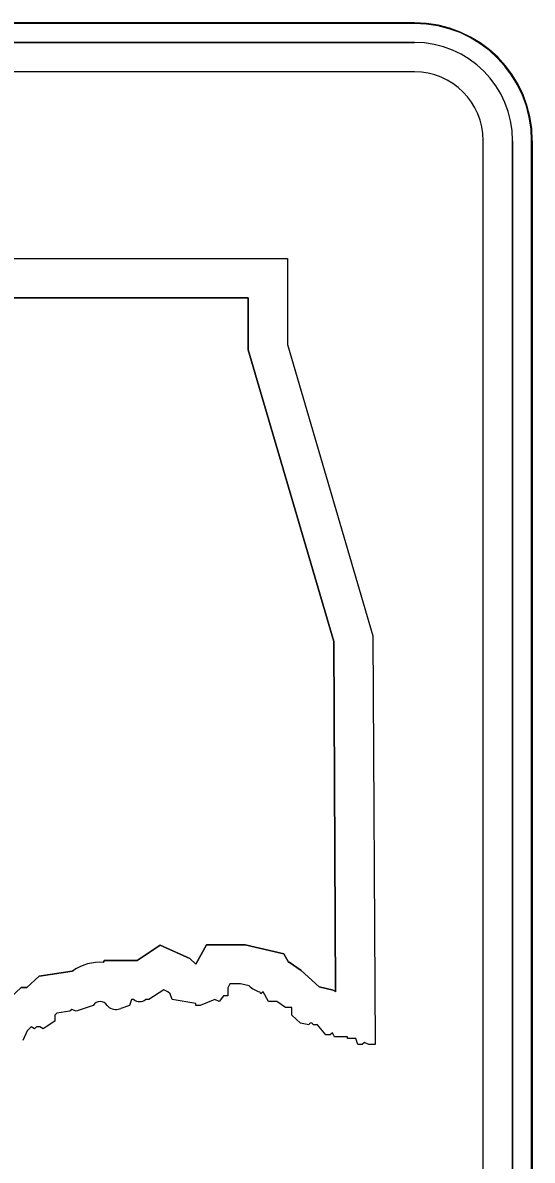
# Model space of a CAD drawing. Extents: x 2149961 to 2150220, y 145114 to 145240.
# Drawn here: x 2149996.577 to 2149997.388, y 145228.461 to 145230.27 of the extents above; entities that cross this region are included whole.
import ezdxf

# ---------------------------------------------------------------- set-up
doc = ezdxf.new("R2010")
doc.units = 0
for name, color, linetype in [('GSBWFILL', 7, 'Continuous'), ('GSCOLORFILL', 7, 'Continuous'), ('GSOUTLINE', 7, 'Continuous')]:
    doc.layers.add(name, color=color, linetype=linetype)

msp = doc.modelspace()

# ---------------------------------------------------------------- linework, layer by layer
at = {"layer": 'GSBWFILL'}
for p, q in [((2149997.2005, 145230.2701), (2149994.5755, 145230.2701)), ((2149994.5755, 145230.2389), (2149997.2005, 145230.2389)), ((2149997.2005, 145230.192), (2149994.5755, 145230.192)), ((2149997.3098, 145227.4577), (2149997.3098, 145230.0826)), ((2149997.3567, 145230.0826), (2149997.3567, 145227.4577)), ((2149997.3879, 145227.4577), (2149997.3879, 145230.0826)), ((2149996.715, 145228.7041), (2149996.7115, 145228.7072))]:
    msp.add_line(p, q, dxfattribs=at)
for points in [[(2149995.463, 145228.9491), (2149995.463, 145229.6253), (2149994.638, 145229.6253), (2149994.6448, 145229.8951), (2149996.9986, 145229.8951), (2149996.9986, 145229.7586), (2149997.1344, 145229.2951), (2149997.138, 145228.6452), (2149997.1278, 145228.6452), (2149997.1209, 145228.6483), (2149997.1176, 145228.6452), (2149997.1107, 145228.6452), (2149997.1073, 145228.6545), (2149997.0938, 145228.6545), (2149997.0938, 145228.6576), (2149997.0734, 145228.6576), (2149997.0701, 145228.6638), (2149997.0666, 145228.6607), (2149997.0598, 145228.6607), (2149997.0462, 145228.6762), (2149997.0394, 145228.6762)], [(2149997.075, 145228.729), (2149997.072, 145229.286), (2149996.9361, 145229.7497), (2149996.9361, 145229.8326), (2149994.7057, 145229.8326), (2149994.7021, 145229.6878), (2149995.5255, 145229.6878), (2149995.5255, 145229.0049)], [(2149996.2315, 145228.7783), (2149996.2457, 145228.7621), (2149996.2599, 145228.7751), (2149996.2907, 145228.7889), (2149996.3237, 145228.7527), (2149996.3468, 145228.7946), (2149996.4074, 145228.7946), (2149996.4207, 145228.7885), (2149996.4263, 145228.7821), (2149996.4947, 145228.7821), (2149996.5583, 145228.7475), (2149996.5583, 145228.7203), (2149996.5749, 145228.7356), (2149996.5838, 145228.7356), (2149996.6035, 145228.7537), (2149996.6557, 145228.7618), (2149996.6573, 145228.7623)], [(2149996.7059, 145228.7757), (2149996.7071, 145228.779), (2149996.7592, 145228.779), (2149996.7962, 145228.8033), (2149996.8433, 145228.7817), (2149996.8529, 145228.7729), (2149996.8699, 145228.8039), (2149996.9311, 145228.8039), (2149996.9925, 145228.7896), (2149997, 145228.7759), (2149997.001, 145228.7759), (2149997.0202, 145228.7627), (2149997.0489, 145228.7367), (2149997.071, 145228.7317)], [(2149996.9374, 145228.7382), (2149996.924, 145228.7414), (2149996.9069, 145228.7414), (2149996.9035, 145228.7351), (2149996.9035, 145228.7227), (2149996.8968, 145228.7227), (2149996.8899, 145228.7134), (2149996.8831, 145228.7165), (2149996.8594, 145228.7072), (2149996.8525, 145228.7072), (2149996.8525, 145228.7104), (2149996.8152, 145228.7165), (2149996.8118, 145228.7258), (2149996.8084, 145228.7289), (2149996.8016, 145228.7321), (2149996.7778, 145228.7165), (2149996.7727, 145228.7165)], [(2149997.0327, 145228.6762), (2149997.0191, 145228.6793), (2149997.0054, 145228.6917), (2149997.0054, 145228.7041), (2149996.9953, 145228.7041), (2149996.9817, 145228.7134), (2149996.9681, 145228.7134), (2149996.9596, 145228.7289), (2149996.9562, 145228.7258), (2149996.9545, 145228.7289)], [(2149996.6895, 145228.7072), (2149996.6623, 145228.698), (2149996.6555, 145228.701), (2149996.6521, 145228.698), (2149996.6317, 145228.6948), (2149996.6283, 145228.6917), (2149996.6283, 145228.6824), (2149996.6147, 145228.6731), (2149996.6096, 145228.67), (2149996.6045, 145228.6731), (2149996.5994, 145228.6731), (2149996.596, 145228.67), (2149996.5909, 145228.6731), (2149996.5842, 145228.6668), (2149996.5773, 145228.6514)], [(2149996.754, 145228.7165), (2149996.7506, 145228.7165), (2149996.7472, 145228.7072), (2149996.7336, 145228.7025)]]:
    msp.add_lwpolyline(points, dxfattribs=at)
for centre, radius, start, end in [((2149997.2005, 145230.0826), 0.1875, 0, 90), ((2149997.2005, 145230.0826), 0.1562, 0, 90), ((2149997.2005, 145230.0826), 0.1094, 0, 90), ((2149996.7005, 145228.7005), 0.0754, 85.9278, 124.981), ((2149996.9625, 145228.764), 0.0359, 225.7663, 257.1071), ((2149997.036, 145228.6759), 0.0659, 53.7633, 57.9872), ((2149996.7005, 145228.7005), 0.0129, 31.5228, 148.4772), ((2149996.7258, 145228.7212), 0.0202, 237.6608, 292.7507), ((2149996.7634, 145228.7288), 0.0154, 232.7463, 307.2537), ((2149997.036, 145228.6759), 0.0034, 6.4209, 173.5791)]:
    msp.add_arc(centre, radius, start, end, dxfattribs=at)
at = {"layer": 'GSCOLORFILL'}
for p, q in [((2149997.2005, 145230.2701), (2149994.5755, 145230.2701)), ((2149994.5755, 145230.2701), (2149997.2005, 145230.2701)), ((2149997.2005, 145230.2692), (2149994.5755, 145230.2692)), ((2149994.5755, 145230.2389), (2149997.2005, 145230.2389)), ((2149997.2005, 145230.192), (2149994.5755, 145230.192)), ((2149997.3098, 145227.4577), (2149997.3098, 145230.0826)), ((2149997.3567, 145230.0826), (2149997.3567, 145227.4577)), ((2149997.387, 145227.4577), (2149997.387, 145230.0826)), ((2149997.3879, 145227.4577), (2149997.3879, 145230.0826)), ((2149997.3879, 145230.0826), (2149997.3879, 145227.4577)), ((2149996.715, 145228.7041), (2149996.7115, 145228.7072))]:
    msp.add_line(p, q, dxfattribs=at)
for points in [[(2149995.463, 145228.9491), (2149995.463, 145229.6253), (2149994.638, 145229.6253), (2149994.6448, 145229.8951), (2149996.9986, 145229.8951), (2149996.9986, 145229.7586), (2149997.1344, 145229.2951), (2149997.138, 145228.6452), (2149997.1278, 145228.6452), (2149997.1209, 145228.6483), (2149997.1176, 145228.6452), (2149997.1107, 145228.6452), (2149997.1073, 145228.6545), (2149997.0938, 145228.6545), (2149997.0938, 145228.6576), (2149997.0734, 145228.6576), (2149997.0701, 145228.6638), (2149997.0666, 145228.6607), (2149997.0598, 145228.6607), (2149997.0462, 145228.6762), (2149997.0394, 145228.6762)], [(2149997.075, 145228.729), (2149997.072, 145229.286), (2149996.9361, 145229.7497), (2149996.9361, 145229.8326), (2149994.7057, 145229.8326), (2149994.7021, 145229.6878), (2149995.5255, 145229.6878), (2149995.5255, 145229.0049)], [(2149996.2315, 145228.7783), (2149996.2457, 145228.7621), (2149996.2599, 145228.7751), (2149996.2907, 145228.7889), (2149996.3237, 145228.7527), (2149996.3468, 145228.7946), (2149996.4074, 145228.7946), (2149996.4207, 145228.7885), (2149996.4263, 145228.7821), (2149996.4947, 145228.7821), (2149996.5583, 145228.7475), (2149996.5583, 145228.7203), (2149996.5749, 145228.7356), (2149996.5838, 145228.7356), (2149996.6035, 145228.7537), (2149996.6557, 145228.7618), (2149996.6573, 145228.7623)], [(2149996.7059, 145228.7757), (2149996.7071, 145228.779), (2149996.7592, 145228.779), (2149996.7962, 145228.8033), (2149996.8433, 145228.7817), (2149996.8529, 145228.7729), (2149996.8699, 145228.8039), (2149996.9311, 145228.8039), (2149996.9925, 145228.7896), (2149997, 145228.7759), (2149997.001, 145228.7759), (2149997.0202, 145228.7627), (2149997.0489, 145228.7367), (2149997.071, 145228.7317)], [(2149996.9374, 145228.7382), (2149996.924, 145228.7414), (2149996.9069, 145228.7414), (2149996.9035, 145228.7351), (2149996.9035, 145228.7227), (2149996.8968, 145228.7227), (2149996.8899, 145228.7134), (2149996.8831, 145228.7165), (2149996.8594, 145228.7072), (2149996.8525, 145228.7072), (2149996.8525, 145228.7104), (2149996.8152, 145228.7165), (2149996.8118, 145228.7258), (2149996.8084, 145228.7289), (2149996.8016, 145228.7321), (2149996.7778, 145228.7165), (2149996.7727, 145228.7165)], [(2149997.0327, 145228.6762), (2149997.0191, 145228.6793), (2149997.0054, 145228.6917), (2149997.0054, 145228.7041), (2149996.9953, 145228.7041), (2149996.9817, 145228.7134), (2149996.9681, 145228.7134), (2149996.9596, 145228.7289), (2149996.9562, 145228.7258), (2149996.9545, 145228.7289)], [(2149996.6895, 145228.7072), (2149996.6623, 145228.698), (2149996.6555, 145228.701), (2149996.6521, 145228.698), (2149996.6317, 145228.6948), (2149996.6283, 145228.6917), (2149996.6283, 145228.6824), (2149996.6147, 145228.6731), (2149996.6096, 145228.67), (2149996.6045, 145228.6731), (2149996.5994, 145228.6731), (2149996.596, 145228.67), (2149996.5909, 145228.6731), (2149996.5842, 145228.6668), (2149996.5773, 145228.6514)], [(2149996.754, 145228.7165), (2149996.7506, 145228.7165), (2149996.7472, 145228.7072), (2149996.7336, 145228.7025)]]:
    msp.add_lwpolyline(points, dxfattribs=at)
for centre, radius, start, end in [((2149997.2005, 145230.0826), 0.1875, 0, 90), ((2149997.2005, 145230.0826), 0.1875, 0, 90), ((2149997.2005, 145230.0826), 0.1865, 0, 90), ((2149997.2005, 145230.0826), 0.1562, 0, 90), ((2149997.2005, 145230.0826), 0.1094, 0, 90), ((2149996.7005, 145228.7005), 0.0754, 85.9278, 124.981), ((2149996.9625, 145228.764), 0.0359, 225.7663, 257.1071), ((2149997.036, 145228.6759), 0.0659, 53.7633, 57.9872), ((2149996.7005, 145228.7005), 0.0129, 31.5228, 148.4772), ((2149996.7258, 145228.7212), 0.0202, 237.6608, 292.7507), ((2149996.7634, 145228.7288), 0.0154, 232.7463, 307.2537), ((2149997.036, 145228.6759), 0.0034, 6.4209, 173.5791)]:
    msp.add_arc(centre, radius, start, end, dxfattribs=at)
at = {"layer": 'GSOUTLINE'}
for p, q in [((2149997.2005, 145230.2701), (2149994.5755, 145230.2701)), ((2149997.2005, 145230.2389), (2149994.5755, 145230.2389)), ((2149997.2005, 145230.192), (2149994.5755, 145230.192)), ((2149997.3098, 145227.4577), (2149997.3098, 145230.0826)), ((2149997.3567, 145227.4577), (2149997.3567, 145230.0826)), ((2149997.3879, 145227.4577), (2149997.3879, 145230.0826)), ((2149996.715, 145228.7041), (2149996.7115, 145228.7072))]:
    msp.add_line(p, q, dxfattribs=at)
for points in [[(2149995.463, 145228.9491), (2149995.463, 145229.6253), (2149994.638, 145229.6253), (2149994.6448, 145229.8951), (2149996.9986, 145229.8951), (2149996.9986, 145229.7586), (2149997.1344, 145229.2951), (2149997.138, 145228.6452), (2149997.1278, 145228.6452), (2149997.1209, 145228.6483), (2149997.1176, 145228.6452), (2149997.1107, 145228.6452), (2149997.1073, 145228.6545), (2149997.0938, 145228.6545), (2149997.0938, 145228.6576), (2149997.0734, 145228.6576), (2149997.0701, 145228.6638), (2149997.0666, 145228.6607), (2149997.0598, 145228.6607), (2149997.0462, 145228.6762), (2149997.0394, 145228.6762)], [(2149995.5255, 145229.0049), (2149995.5255, 145229.6878), (2149994.7021, 145229.6878), (2149994.7057, 145229.8326), (2149996.9361, 145229.8326), (2149996.9361, 145229.7497), (2149997.072, 145229.286), (2149997.075, 145228.729)], [(2149997.071, 145228.7317), (2149997.0489, 145228.7367), (2149997.0202, 145228.7627), (2149997.001, 145228.7759), (2149997, 145228.7759), (2149996.9925, 145228.7896), (2149996.9311, 145228.8039), (2149996.8699, 145228.8039), (2149996.8529, 145228.7729), (2149996.8433, 145228.7817), (2149996.7962, 145228.8033), (2149996.7592, 145228.779), (2149996.7071, 145228.779), (2149996.7059, 145228.7757)], [(2149996.6573, 145228.7623), (2149996.6557, 145228.7618), (2149996.6035, 145228.7537), (2149996.5838, 145228.7356), (2149996.5749, 145228.7356), (2149996.5583, 145228.7203)], [(2149996.9374, 145228.7382), (2149996.924, 145228.7414), (2149996.9069, 145228.7414), (2149996.9035, 145228.7351), (2149996.9035, 145228.7227), (2149996.8968, 145228.7227), (2149996.8899, 145228.7134), (2149996.8831, 145228.7165), (2149996.8594, 145228.7072), (2149996.8525, 145228.7072), (2149996.8525, 145228.7104), (2149996.8152, 145228.7165), (2149996.8118, 145228.7258), (2149996.8084, 145228.7289), (2149996.8016, 145228.7321), (2149996.7778, 145228.7165), (2149996.7727, 145228.7165)], [(2149997.0327, 145228.6762), (2149997.0191, 145228.6793), (2149997.0054, 145228.6917), (2149997.0054, 145228.7041), (2149996.9953, 145228.7041), (2149996.9817, 145228.7134), (2149996.9681, 145228.7134), (2149996.9596, 145228.7289), (2149996.9562, 145228.7258), (2149996.9545, 145228.7289)], [(2149996.6895, 145228.7072), (2149996.6623, 145228.698), (2149996.6555, 145228.701), (2149996.6521, 145228.698), (2149996.6317, 145228.6948), (2149996.6283, 145228.6917), (2149996.6283, 145228.6824), (2149996.6147, 145228.6731), (2149996.6096, 145228.67), (2149996.6045, 145228.6731), (2149996.5994, 145228.6731)], [(2149996.754, 145228.7165), (2149996.7506, 145228.7165), (2149996.7472, 145228.7072), (2149996.7336, 145228.7025)], [(2149996.5994, 145228.6731), (2149996.596, 145228.67), (2149996.5909, 145228.6731), (2149996.5842, 145228.6668), (2149996.5773, 145228.6514)]]:
    msp.add_lwpolyline(points, dxfattribs=at)
for centre, radius, start, end in [((2149997.2005, 145230.0826), 0.1875, 0, 90), ((2149997.2005, 145230.0826), 0.1562, 0, 90), ((2149997.2005, 145230.0826), 0.1094, 0, 90), ((2149996.7005, 145228.7005), 0.0754, 85.9278, 124.981), ((2149996.9625, 145228.764), 0.0359, 225.7663, 257.1071), ((2149997.036, 145228.6759), 0.0659, 53.7633, 57.9872), ((2149996.7005, 145228.7005), 0.0129, 31.5228, 148.4772), ((2149996.7258, 145228.7212), 0.0202, 237.6608, 292.7507), ((2149996.7634, 145228.7288), 0.0154, 232.7463, 307.2537), ((2149997.036, 145228.6759), 0.0034, 6.4209, 173.5791)]:
    msp.add_arc(centre, radius, start, end, dxfattribs=at)

doc.saveas('drawing.dxf')
